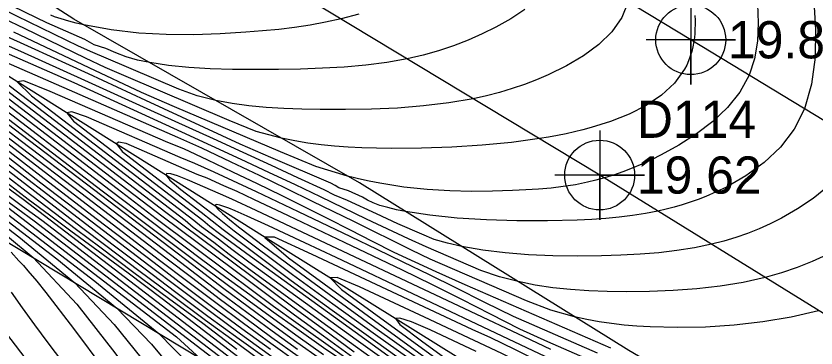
# Model space of a CAD drawing. Extents: x 2356077 to 2359823, y 225951 to 227822.
# Drawn here: x 2356677.4 to 2356731, y 227220.8 to 227243.1 of the extents above; entities that cross this region are included whole.
import ezdxf

# ---------------------------------------------------------------- set-up
doc = ezdxf.new("R2010")
doc.units = 0
for name, color, linetype in [('DTM Contours Major', 7, 'Continuous'), ('DTM Contours Minor', 7, 'Continuous'), ('Exist DTM Breakline', 7, 'Continuous'), ('Exist DTM Crownline', 7, 'Continuous'), ('Exist DTM Crownline Cogo Elevation', 7, 'Continuous'), ('Exist DTM Crownline Cogo Point CELL', 7, 'Continuous'), ('Exist Roads EOP', 7, 'Continuous'), ('Exist Roads EOP Cogo Elevation', 7, 'Continuous'), ('Exist Roads EOP Cogo Number', 7, 'Continuous'), ('Exist Roads EOP Cogo Point CELL', 7, 'Continuous'), ('PH Exist DTM Breakline', 7, 'Continuous')]:
    doc.layers.add(name, color=color, linetype=linetype)

msp = doc.modelspace()

# ---------------------------------------------------------------- linework, layer by layer
at = {"layer": 'DTM Contours Major'}
for points in [[(2356718.441, 227244.08), (2356718.017, 227243.024), (2356717.35, 227242.072), (2356716.48, 227241.219), (2356715.449, 227240.456), (2356714.301, 227239.779), (2356713.078, 227239.18), (2356712.285, 227238.839), (2356711.476, 227238.528), (2356710.65, 227238.245), (2356709.805, 227237.99), (2356708.939, 227237.764), (2356708.049, 227237.566), (2356706.405, 227237.282), (2356704.704, 227237.078), (2356702.968, 227236.942), (2356701.221, 227236.864), (2356699.485, 227236.833), (2356697.784, 227236.838), (2356696.544, 227236.86), (2356695.335, 227236.904), (2356694.155, 227236.978), (2356693.002, 227237.089), (2356691.875, 227237.244), (2356690.771, 227237.452), (2356689.528, 227237.763), (2356688.299, 227238.199), (2356683.431, 227240.282), (2356682.533, 227240.674), (2356681.58, 227241.096), (2356677.44, 227243.125), (2356675.721, 227243.954)], [(2356659.162, 227242.887), (2356680.113, 227226.806), (2356684.139, 227223.495), (2356686.466, 227221.072), (2356688.429, 227218.709)], [(2356731.764, 227227.074), (2356730.791, 227226.626), (2356729.777, 227226.221), (2356728.721, 227225.862), (2356727.623, 227225.552), (2356726.147, 227225.225), (2356724.616, 227224.975), (2356723.05, 227224.794), (2356721.465, 227224.675), (2356719.878, 227224.61), (2356718.308, 227224.59), (2356717.042, 227224.605), (2356715.799, 227224.652), (2356714.579, 227224.736), (2356713.382, 227224.864), (2356712.21, 227225.041), (2356711.061, 227225.275), (2356709.8, 227225.607), (2356708.561, 227226.023), (2356704.882, 227227.625), (2356703.698, 227228.146), (2356700.887, 227229.467), (2356697.799, 227230.968), (2356696.119, 227231.771), (2356694.342, 227232.608), (2356692.474, 227233.478), (2356688.491, 227235.318), (2356681.284, 227238.632), (2356672.372, 227242.522)], [(2356672.053, 227241.721), (2356687.427, 227229.936), (2356693.211, 227225.618), (2356695.945, 227223.588), (2356697.999, 227222.074), (2356700.071, 227220.561)], [(2356675.525, 227236.846), (2356677.735, 227235.176), (2356682.108, 227231.849), (2356689.68, 227226.064), (2356691.317, 227224.825), (2356692.946, 227223.604), (2356694.578, 227222.398), (2356696.224, 227221.201), (2356697.792, 227220.083)], [(2356675.692, 227234.524), (2356679.052, 227231.924), (2356682.482, 227229.284), (2356686.288, 227226.374), (2356688.357, 227224.806), (2356690.417, 227223.262), (2356692.442, 227221.765), (2356696.401, 227218.894)], [(2356675.217, 227232.741), (2356677.863, 227230.828), (2356695.04, 227217.643)], [(2356713.244, 227220.717), (2356711.454, 227221.577), (2356707.871, 227223.275), (2356693.485, 227230.05), (2356691.849, 227230.813), (2356691.106, 227231.151), (2356688.875, 227232.122), (2356688.209, 227232.39), (2356687.76, 227232.525), (2356687.493, 227232.549), (2356687.436, 227232.442), (2356687.7, 227232.094), (2356688.435, 227231.456), (2356690.885, 227229.577), (2356692.017, 227228.682), (2356695.924, 227225.762), (2356698.63, 227223.786), (2356701.503, 227221.717), (2356704.421, 227219.635)], [(2356678.281, 227219.764), (2356676.772, 227221.775)]]:
    msp.add_lwpolyline(points, dxfattribs=at)
at = {"layer": 'DTM Contours Minor'}
for points in [[(2356730.885, 227244.125), (2356731.002, 227242.229), (2356730.973, 227240.349), (2356730.746, 227238.546), (2356730.267, 227236.884), (2356729.57, 227235.518), (2356728.656, 227234.318), (2356727.566, 227233.274), (2356726.341, 227232.378), (2356725.025, 227231.622), (2356723.659, 227230.998), (2356723.131, 227230.793), (2356722.601, 227230.605), (2356722.068, 227230.433), (2356721.53, 227230.278), (2356720.987, 227230.138), (2356720.437, 227230.012), (2356719.593, 227229.848), (2356718.73, 227229.713), (2356717.843, 227229.604), (2356716.931, 227229.517), (2356715.992, 227229.451), (2356715.021, 227229.402), (2356713.031, 227229.35), (2356710.98, 227229.355), (2356708.935, 227229.42), (2356706.964, 227229.545), (2356705.133, 227229.733), (2356703.511, 227229.984), (2356702.898, 227230.111), (2356702.326, 227230.25), (2356701.785, 227230.402), (2356701.327, 227230.572), (2356700.954, 227230.756), (2356700.615, 227230.945), (2356699.688, 227231.381), (2356699.036, 227231.581), (2356698.793, 227231.733), (2356698.505, 227231.89), (2356694.481, 227233.612), (2356692.41, 227234.509), (2356686.097, 227237.453), (2356682.233, 227239.237), (2356678.427, 227240.979), (2356674.801, 227242.623)], [(2356711.5, 227243.553), (2356710.57, 227242.934), (2356709.57, 227242.369), (2356708.657, 227241.916), (2356707.711, 227241.5), (2356706.733, 227241.123), (2356705.724, 227240.787), (2356704.684, 227240.495), (2356703.614, 227240.248), (2356702.244, 227240.004), (2356700.836, 227239.824), (2356699.399, 227239.697), (2356697.939, 227239.613), (2356696.464, 227239.562), (2356694.982, 227239.534), (2356693.427, 227239.522), (2356691.893, 227239.534), (2356690.398, 227239.578), (2356688.962, 227239.663), (2356687.606, 227239.798), (2356686.348, 227239.992), (2356685.537, 227240.165), (2356684.769, 227240.371), (2356684.082, 227240.65), (2356683.398, 227240.942), (2356682.629, 227241.19), (2356681.986, 227241.552), (2356679.45, 227242.658), (2356678.745, 227242.999), (2356676.283, 227244.209)], [(2356727.104, 227243.926), (2356727.169, 227242.666), (2356727.119, 227241.437), (2356726.925, 227240.256), (2356726.557, 227239.142), (2356725.93, 227238.009), (2356725.101, 227236.976), (2356724.115, 227236.041), (2356723.016, 227235.201), (2356721.849, 227234.453), (2356720.659, 227233.796), (2356720.002, 227233.469), (2356719.352, 227233.169), (2356718.71, 227232.897), (2356718.078, 227232.651), (2356717.456, 227232.433), (2356716.845, 227232.242), (2356716.275, 227232.086), (2356715.711, 227231.951), (2356714.902, 227231.79), (2356714.089, 227231.663), (2356713.266, 227231.565), (2356712.429, 227231.491), (2356711.572, 227231.436), (2356710.689, 227231.393), (2356709.347, 227231.35), (2356707.942, 227231.337), (2356706.48, 227231.37), (2356704.964, 227231.463), (2356703.398, 227231.629), (2356701.788, 227231.883), (2356701.078, 227232.024), (2356700.356, 227232.187), (2356699.989, 227232.277), (2356699.618, 227232.373), (2356697.486, 227233.018), (2356695.113, 227233.989), (2356688.003, 227237.03), (2356685.807, 227237.975), (2356682.285, 227239.641), (2356677.235, 227242.037)], [(2356658.376, 227243.031), (2356677.575, 227228.296), (2356681.33, 227225.192), (2356683.968, 227222.403), (2356686.219, 227219.598)], [(2356722.912, 227243.166), (2356722.923, 227242.85), (2356722.926, 227242.543), (2356722.92, 227242.244), (2356722.905, 227241.953), (2356722.881, 227241.672), (2356722.846, 227241.401), (2356722.785, 227241.058), (2356722.706, 227240.73), (2356722.609, 227240.417), (2356722.496, 227240.118), (2356722.366, 227239.831), (2356722.221, 227239.556), (2356721.54, 227238.609), (2356720.674, 227237.798), (2356719.651, 227237.108), (2356718.503, 227236.525), (2356717.258, 227236.036), (2356715.947, 227235.627), (2356715.397, 227235.479), (2356714.839, 227235.342), (2356714.27, 227235.214), (2356713.689, 227235.096), (2356713.095, 227234.986), (2356712.484, 227234.884), (2356710.623, 227234.631), (2356708.654, 227234.438), (2356706.621, 227234.305), (2356704.568, 227234.233), (2356702.539, 227234.221), (2356700.578, 227234.268), (2356699.65, 227234.314), (2356698.742, 227234.378), (2356697.849, 227234.466), (2356696.964, 227234.582), (2356696.082, 227234.729), (2356695.194, 227234.913), (2356693.491, 227235.366), (2356691.683, 227236.104), (2356684.6, 227239.133), (2356683.355, 227239.675), (2356682.029, 227240.3), (2356677.947, 227242.286), (2356676.55, 227242.96)], [(2356700.37, 227243.243), (2356699.179, 227242.93), (2356698.146, 227242.702), (2356697.11, 227242.513), (2356696.063, 227242.355), (2356694.999, 227242.225), (2356693.913, 227242.118), (2356692.797, 227242.028), (2356691.072, 227241.922), (2356689.287, 227241.866), (2356687.461, 227241.878), (2356685.613, 227241.979), (2356683.761, 227242.19), (2356681.925, 227242.531), (2356681.418, 227242.652), (2356680.912, 227242.784), (2356680.406, 227242.928), (2356679.963, 227243.069), (2356679.718, 227243.175)], [(2356659.964, 227242.73), (2356682.675, 227225.298), (2356686.949, 227221.797), (2356688.946, 227219.752)], [(2356671.046, 227242.036), (2356684.428, 227231.776), (2356687.169, 227229.705), (2356693.218, 227225.165), (2356694.64, 227224.104), (2356696.058, 227223.054), (2356698, 227221.629), (2356699.972, 227220.201)], [(2356731.801, 227231.649), (2356730.838, 227230.859), (2356729.8, 227230.157), (2356728.715, 227229.537), (2356727.973, 227229.163), (2356727.218, 227228.822), (2356726.449, 227228.514), (2356725.663, 227228.239), (2356724.857, 227227.995), (2356724.03, 227227.782), (2356722.887, 227227.546), (2356721.705, 227227.36), (2356720.486, 227227.219), (2356719.234, 227227.116), (2356717.953, 227227.048), (2356716.645, 227227.007), (2356715.016, 227226.99), (2356713.379, 227227.013), (2356711.761, 227227.082), (2356710.188, 227227.204), (2356708.688, 227227.384), (2356707.286, 227227.63), (2356706.332, 227227.854), (2356705.432, 227228.113), (2356704.61, 227228.454), (2356702.983, 227229.163), (2356701.561, 227229.825), (2356699.622, 227230.737), (2356698.742, 227231.083), (2356698.052, 227231.436), (2356696.284, 227232.241), (2356694.509, 227233.074), (2356692.617, 227233.952), (2356690.627, 227234.867), (2356686.429, 227236.783), (2356681.989, 227238.799), (2356677.699, 227240.733), (2356675.71, 227241.623)], [(2356731.216, 227223.322), (2356729.38, 227222.891), (2356727.48, 227222.568), (2356725.55, 227222.347), (2356723.622, 227222.221), (2356721.731, 227222.184), (2356719.908, 227222.229), (2356719.032, 227222.28), (2356718.176, 227222.354), (2356717.333, 227222.451), (2356716.5, 227222.576), (2356715.669, 227222.732), (2356714.836, 227222.92), (2356713.263, 227223.362), (2356711.628, 227223.976), (2356705.163, 227226.792), (2356703.917, 227227.388), (2356700.029, 227229.312), (2356697.277, 227230.67), (2356695.534, 227231.52), (2356693.714, 227232.4), (2356691.817, 227233.309), (2356689.847, 227234.246), (2356688.227, 227234.965), (2356674.746, 227240.843)], [(2356671.339, 227240.437), (2356683.167, 227231.367), (2356685.983, 227229.238), (2356689.643, 227226.491), (2356691.358, 227225.21), (2356693.024, 227223.975), (2356694.664, 227222.773), (2356696.299, 227221.591), (2356697.994, 227220.387)], [(2356672.727, 227240.288), (2356684.157, 227231.525), (2356686.785, 227229.516), (2356691.643, 227225.868), (2356693.159, 227224.74), (2356694.653, 227223.638), (2356696.143, 227222.552), (2356697.999, 227221.22), (2356699.889, 227219.893)], [(2356675.565, 227239.487), (2356688.723, 227229.4), (2356689.261, 227228.93), (2356690.65, 227227.923), (2356691.684, 227227.129), (2356692.88, 227226.225), (2356697.895, 227222.574), (2356700.14, 227220.945), (2356702.376, 227219.334), (2356704.613, 227217.742), (2356706.862, 227216.167), (2356709.134, 227214.608), (2356711.469, 227213.044), (2356713.813, 227211.513), (2356716.138, 227210.032), (2356718.323, 227208.596), (2356722.824, 227205.597), (2356727.68, 227202.269), (2356729.317, 227201.207), (2356731.77, 227199.622)], [(2356717.275, 227220.805), (2356707.515, 227225.057), (2356705.555, 227225.924), (2356702.749, 227227.242), (2356701.298, 227227.97), (2356699.821, 227228.731), (2356698.308, 227229.502), (2356696.751, 227230.285), (2356695.19, 227231.059), (2356693.583, 227231.844), (2356691.932, 227232.641), (2356690.242, 227233.448), (2356688.63, 227234.196), (2356687.552, 227234.619), (2356679.674, 227238.054), (2356677.913, 227238.778), (2356677.465, 227238.71), (2356678.417, 227237.76), (2356689.308, 227229.411), (2356689.814, 227228.981), (2356690.958, 227228.146), (2356691.858, 227227.454), (2356692.987, 227226.616), (2356700.189, 227221.392), (2356702.536, 227219.698)], [(2356674.973, 227238.107), (2356683.695, 227231.42), (2356686.349, 227229.395), (2356689.822, 227226.794), (2356691.457, 227225.578), (2356693.052, 227224.402), (2356694.628, 227223.255), (2356696.207, 227222.124), (2356698.01, 227220.857), (2356699.858, 227219.586)], [(2356673.91, 227236.802), (2356683.249, 227229.607), (2356687.012, 227226.722), (2356688.901, 227225.284), (2356690.779, 227223.866), (2356692.642, 227222.479), (2356694.482, 227221.133), (2356696.293, 227219.837)], [(2356716.394, 227220.479), (2356710.754, 227222.935), (2356708.833, 227223.88), (2356706.891, 227224.853), (2356705.119, 227225.73), (2356703.357, 227226.593), (2356701.602, 227227.445), (2356699.848, 227228.29), (2356696.32, 227229.972), (2356693.501, 227231.303), (2356690.679, 227232.621), (2356689.373, 227233.213), (2356688.389, 227233.614), (2356682.097, 227236.357), (2356681.114, 227236.686), (2356680.788, 227236.621), (2356681.24, 227236.054), (2356689.905, 227229.411), (2356690.389, 227229.013), (2356691.036, 227228.501), (2356692.091, 227227.735), (2356693.105, 227226.989), (2356700.124, 227221.9), (2356702.572, 227220.132)], [(2356673.997, 227236.293), (2356679.274, 227232.208), (2356682.851, 227229.453), (2356686.637, 227226.553), (2356688.617, 227225.049), (2356690.587, 227223.566), (2356692.534, 227222.122), (2356694.443, 227220.732)], [(2356675.613, 227236.336), (2356677.744, 227234.725), (2356681.929, 227231.539), (2356687.735, 227227.096), (2356689.46, 227225.78), (2356691.169, 227224.486), (2356692.868, 227223.213), (2356694.564, 227221.961), (2356696.265, 227220.729)], [(2356675.685, 227235.838), (2356677.729, 227234.29), (2356681.725, 227231.243), (2356687.433, 227226.872), (2356689.231, 227225.5), (2356691.015, 227224.151), (2356692.786, 227222.826), (2356694.547, 227221.531), (2356696.298, 227220.268)], [(2356716.624, 227219.668), (2356713.044, 227221.227), (2356711.175, 227222.078), (2356709.213, 227223.093), (2356707.285, 227224.072), (2356705.278, 227225.074), (2356703.298, 227226.046), (2356701.346, 227226.992), (2356699.421, 227227.914), (2356695.651, 227229.702), (2356693.327, 227230.797), (2356692.205, 227231.321), (2356691.312, 227231.702), (2356690.206, 227232.219), (2356689.519, 227232.481), (2356684.773, 227234.551), (2356684.255, 227234.657), (2356684.112, 227234.531), (2356684.49, 227234.023), (2356689.799, 227229.951), (2356691.265, 227228.772), (2356693.389, 227227.198), (2356695.834, 227225.362), (2356698.587, 227223.35), (2356701.486, 227221.269), (2356704.363, 227219.22)], [(2356675.631, 227234.117), (2356678.838, 227231.637), (2356682.126, 227229.111), (2356683.814, 227227.821), (2356685.951, 227226.196), (2356688.11, 227224.567), (2356690.256, 227222.966), (2356692.354, 227221.422), (2356694.371, 227219.967)], [(2356672.552, 227233.527), (2356688.137, 227221.564), (2356689.758, 227220.099)], [(2356675.508, 227233.308), (2356678.431, 227231.066), (2356681.437, 227228.784), (2356682.991, 227227.614), (2356685.286, 227225.898), (2356687.614, 227224.171), (2356689.917, 227222.478), (2356692.199, 227220.742)], [(2356675.569, 227233.711), (2356678.632, 227231.348), (2356681.78, 227228.939), (2356683.404, 227227.705), (2356685.622, 227226.029), (2356687.868, 227224.345), (2356690.096, 227222.692), (2356692.26, 227221.109), (2356694.443, 227219.478)], [(2356675.255, 227232.242), (2356677.819, 227230.35), (2356679.121, 227229.398), (2356680.261, 227228.531), (2356693.354, 227218.477)], [(2356676.798, 227231.882), (2356678.202, 227230.825), (2356679.622, 227229.763), (2356681.067, 227228.69), (2356682.546, 227227.599), (2356684.909, 227225.87), (2356687.172, 227224.143), (2356697.121, 227216.503)], [(2356676.344, 227231.013), (2356677.494, 227230.171), (2356678.591, 227229.352), (2356690.805, 227219.975)], [(2356713.298, 227220.047), (2356709.991, 227221.616), (2356698.85, 227226.898), (2356696.749, 227227.889), (2356694.322, 227229.023), (2356692.873, 227229.685), (2356692.081, 227230.03), (2356691.665, 227230.201), (2356691.317, 227230.333), (2356691.045, 227230.419), (2356690.856, 227230.455), (2356690.759, 227230.434), (2356690.76, 227230.353), (2356690.915, 227230.151), (2356691.234, 227229.845), (2356691.704, 227229.444), (2356692.311, 227228.955), (2356693.041, 227228.387), (2356693.881, 227227.747), (2356696.117, 227226.087), (2356698.709, 227224.192), (2356701.453, 227222.201), (2356704.401, 227220.096)], [(2356675.054, 227229.772), (2356678.521, 227226.89), (2356681.448, 227223.752), (2356684.011, 227220.483), (2356688.753, 227214.079), (2356690.856, 227211.218), (2356692.64, 227208.461), (2356693.369, 227207.313), (2356694.719, 227205.162), (2356696.577, 227202.16), (2356699.99, 227196.632), (2356701.76, 227193.78), (2356702.834, 227192.065), (2356703.948, 227190.324), (2356705.11, 227188.579), (2356706.328, 227186.85), (2356707.608, 227185.161), (2356708.957, 227183.532), (2356710.191, 227182.178), (2356711.48, 227180.88), (2356712.822, 227179.631), (2356714.211, 227178.427)], [(2356736.072, 227207.936), (2356730.541, 227210.624), (2356729.085, 227211.366), (2356725.372, 227213.321), (2356723.451, 227214.325), (2356721.479, 227215.347), (2356719.453, 227216.388), (2356717.367, 227217.45), (2356714.199, 227219.041), (2356710.847, 227220.708), (2356709.227, 227221.495), (2356707.974, 227222.06), (2356697.238, 227227.105), (2356694.71, 227228.259), (2356694.083, 227228.263), (2356694.08, 227228.231), (2356695.667, 227226.882), (2356709.422, 227216.828), (2356711.101, 227215.687), (2356712.905, 227214.473), (2356716.283, 227212.214), (2356725.551, 227206.057), (2356729.331, 227203.536), (2356732.071, 227201.697)], [(2356677.048, 227227.255), (2356677.575, 227226.683), (2356677.872, 227226.349), (2356678.168, 227226.008), (2356678.765, 227225.296), (2356679.38, 227224.537), (2356681.237, 227222.134), (2356683.269, 227219.385)], [(2356732.263, 227209.1), (2356730.435, 227210.012), (2356728.615, 227210.943), (2356721.799, 227214.473), (2356718.415, 227216.212), (2356715.383, 227217.751), (2356712.713, 227219.089), (2356709.958, 227220.456), (2356704.772, 227222.89), (2356700.424, 227224.933), (2356698.91, 227225.553), (2356698.454, 227225.535), (2356699.216, 227224.754), (2356709.996, 227216.878), (2356711.545, 227215.826), (2356714.516, 227213.826), (2356718.739, 227211.009), (2356723.205, 227208.035), (2356725.372, 227206.585), (2356727.498, 227205.157), (2356729.582, 227203.749), (2356731.625, 227202.357)], [(2356680.51, 227219.871), (2356679.542, 227221.158), (2356678.64, 227222.373), (2356677.813, 227223.514), (2356677.068, 227224.575)], [(2356708.234, 227220.588), (2356705.153, 227222.036), (2356703.915, 227222.571), (2356703.133, 227222.83), (2356702.825, 227222.806), (2356703.119, 227222.397), (2356704.67, 227221.234), (2356709.553, 227217.665)]]:
    msp.add_lwpolyline(points, dxfattribs=at)
at = {"layer": 'Exist DTM Breakline'}
msp.add_lwpolyline([(2356613.053, 227270.361), (2356650.333, 227243.926), (2356697.977, 227215.131), (2356733.42, 227198.56), (2356756.55, 227184.242), (2356802.729, 227156.081), (2356830.777, 227139.335)], dxfattribs=at)
at = {"layer": 'Exist DTM Crownline'}
msp.add_lwpolyline([(2357542.756, 226741.609), (2357459.889, 226792.427), (2357374.177, 226844.74), (2357291.426, 226895.083), (2357208.118, 226946.275), (2357125.882, 226996.539), (2357045.017, 227045.595), (2356966.337, 227093.498), (2356883.413, 227143.712), (2356799.704, 227194.618), (2356722.637, 227241.528), (2356636.765, 227293.74), (2356553.053, 227344.465), (2356470.397, 227394.758), (2356383.201, 227447.638), (2356299.889, 227498.478), (2356223.248, 227545.375)], dxfattribs=at)
at = {"layer": 'Exist DTM Crownline Cogo Point CELL'}
msp.add_lwpolyline([(2356722.637, 227244.528), (2356722.637, 227238.528), (2356722.637, 227241.528), (2356725.637, 227241.528), (2356719.637, 227241.528)], dxfattribs=at)
msp.add_circle((2356722.637, 227241.528), 2.344, dxfattribs=at)
at = {"layer": 'Exist Roads EOP'}
msp.add_lwpolyline([(2357548.158, 226751.097), (2357551.518, 226748.955), (2357539.932, 226730.044), (2357536.732, 226732.588), (2357457.094, 226780.918), (2357368.575, 226834.971), (2357285.95, 226885.112), (2357202.56, 226936.462), (2357119.743, 226986.718), (2357040.047, 227034.838), (2356959.55, 227083.993), (2356876.77, 227134.388), (2356794.33, 227184.148), (2356716.529, 227232.438), (2356632.17, 227283.448), (2356547.589, 227334.799), (2356465.16, 227384.805), (2356376.528, 227438.798), (2356293.908, 227488.913), (2356217.843, 227535.566)], dxfattribs=at)
at = {"layer": 'Exist Roads EOP Cogo Point CELL'}
msp.add_lwpolyline([(2356716.529, 227235.438), (2356716.529, 227229.438), (2356716.529, 227232.438), (2356719.529, 227232.438), (2356713.529, 227232.438)], dxfattribs=at)
msp.add_circle((2356716.529, 227232.438), 2.344, dxfattribs=at)
at = {"layer": 'PH Exist DTM Breakline'}
for points in [[(2356874.006, 227127.776), (2356827.187, 227157.253), (2356798.45, 227174.201), (2356773.903, 227189.099), (2356754.358, 227199.973), (2356736.653, 227209.957), (2356718.488, 227220.641), (2356700.429, 227231.907), (2356681.257, 227242.915), (2356663.176, 227254.535), (2356644.166, 227266.793), (2356622.923, 227279.772), (2356610.333, 227287.071), (2356602.922, 227291.069), (2356601.494, 227294.51)], [(2356595.251, 227285.48), (2356610.292, 227279.585), (2356630.224, 227267.853), (2356651.648, 227254.925), (2356672.172, 227242.038), (2356694.087, 227228.261), (2356715.804, 227214.703), (2356738.018, 227201.132), (2356760.194, 227188.688), (2356783.837, 227175.884), (2356808.534, 227162.068)]]:
    msp.add_lwpolyline(points, dxfattribs=at)

# ---------------------------------------------------------------- texts
at = {"layer": 'Exist DTM Crownline Cogo Elevation'}
msp.add_text('19.81', height=2.5, dxfattribs=at).set_placement((2356725.137, 227240.278))
at = {"layer": 'Exist Roads EOP Cogo Elevation'}
msp.add_text('19.62', height=2.5, dxfattribs=at).set_placement((2356719.029, 227231.188))
at = {"layer": 'Exist Roads EOP Cogo Number'}
msp.add_text('D114', height=2.5, dxfattribs=at).set_placement((2356719.029, 227234.938))

doc.saveas('drawing.dxf')
